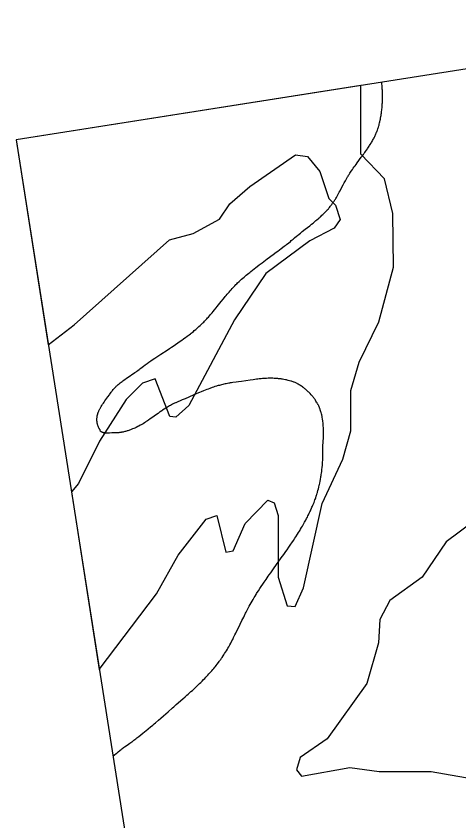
# Model space of a CAD drawing. Extents: x 646142 to 649934, y 5874075 to 5876351.
# Drawn here: x 649328.7 to 649358.1, y 5875650 to 5875703.2 of the extents above; entities that cross this region are included whole.
import ezdxf

# ---------------------------------------------------------------- set-up
doc = ezdxf.new("R2010")
doc.units = 0
doc.layers.add('Niveau 63', color=7, linetype='Continuous')

msp = doc.modelspace()

# ---------------------------------------------------------------- linework, layer by layer
at = {"layer": 'Niveau 63'}
for p, q in [((649353.688, 5875690.176), (649353.143, 5875692.48)), ((649342.895, 5875690.827), (649344.214, 5875691.966)), ((649349.442, 5875691.168), (649349.895, 5875690.734)), ((649342.205, 5875689.807), (649342.895, 5875690.827)), ((649349.895, 5875690.734), (649350.208, 5875689.771)), ((649350.208, 5875689.771), (649349.812, 5875689.202)), ((649349.812, 5875689.202), (649348.18, 5875688.378)), ((649348.18, 5875688.378), (649345.283, 5875686.202)), ((649345.283, 5875686.202), (649343.194, 5875683.14)), ((649343.194, 5875683.14), (649340.176, 5875677.482)), ((649351.448, 5875680.349), (649352.751, 5875683.004)), ((649330.866, 5875681.496), (649332.577, 5875682.806)), ((649337.937, 5875679.235), (649337.112, 5875678.944)), ((649338.917, 5875676.737), (649337.937, 5875679.235)), ((649337.112, 5875678.944), (649336.027, 5875677.862)), ((649336.027, 5875677.862), (649334.253, 5875675.113)), ((649340.176, 5875677.482), (649339.308, 5875676.698)), ((649339.308, 5875676.698), (649338.917, 5875676.737)), ((649350.373, 5875673.924), (649350.91, 5875675.79)), ((649334.253, 5875675.113), (649332.872, 5875672.304)), ((649349.012, 5875670.996), (649350.373, 5875673.924)), ((649332.872, 5875672.304), (649332.396, 5875671.771)), ((649332.396, 5875671.771), (649334.248, 5875660)), ((649345.826, 5875671.042), (649346.101, 5875670.194)), ((649347.764, 5875665.415), (649349.012, 5875670.996)), ((649341.321, 5875669.948), (649342.03, 5875670.202)), ((649342.03, 5875670.202), (649342.617, 5875667.763)), ((649346.101, 5875670.194), (649346.094, 5875666.124)), ((649339.468, 5875667.572), (649341.321, 5875669.948)), ((649343.107, 5875667.861), (649343.916, 5875669.668)), ((649357.225, 5875668.462), (649355.629, 5875666.126)), ((649338.028, 5875665.017), (649339.468, 5875667.572)), ((649342.617, 5875667.763), (649343.107, 5875667.861)), ((649346.094, 5875666.124), (649346.698, 5875664.214)), ((649334.248, 5875660), (649338.028, 5875665.017)), ((649352.832, 5875663.317), (649352.732, 5875661.762))]:
    msp.add_line(p, q, dxfattribs=at)
msp.add_lwpolyline([(649366.035, 5875457.962), (649682.147, 5875507.696), (649644.846, 5875744.78), (649328.735, 5875695.046)], close=True, dxfattribs=at)
for points in [[(649351.572, 5875698.639), (649328.735, 5875695.046), (649330.866, 5875681.496)], [(649332.396, 5875671.771), (649334.248, 5875660), (649338.028, 5875665.017), (649339.468, 5875667.572), (649341.321, 5875669.948), (649342.03, 5875670.202), (649342.617, 5875667.763), (649343.107, 5875667.861), (649343.916, 5875669.668), (649345.413, 5875671.22), (649345.826, 5875671.042), (649346.101, 5875670.194), (649346.094, 5875666.124), (649346.698, 5875664.214), (649347.21, 5875664.174), (649347.764, 5875665.415), (649349.012, 5875670.996), (649350.373, 5875673.924), (649350.91, 5875675.79), (649350.914, 5875678.463), (649351.448, 5875680.349), (649352.751, 5875683.004), (649353.721, 5875686.618), (649353.688, 5875690.176), (649353.143, 5875692.48), (649351.573, 5875694.095), (649351.572, 5875698.639), (649328.735, 5875695.046), (649330.866, 5875681.496), (649332.577, 5875682.806), (649338.898, 5875688.437), (649340.474, 5875688.846), (649342.205, 5875689.807), (649342.895, 5875690.827), (649344.214, 5875691.966), (649347.245, 5875694.062), (649348.033, 5875693.943), (649348.856, 5875692.959), (649349.442, 5875691.168), (649349.895, 5875690.734), (649350.208, 5875689.771), (649349.812, 5875689.202), (649348.18, 5875688.378), (649345.283, 5875686.202), (649343.194, 5875683.14), (649340.176, 5875677.482), (649339.308, 5875676.698), (649338.917, 5875676.737), (649337.937, 5875679.235), (649337.112, 5875678.944), (649336.027, 5875677.862), (649334.253, 5875675.113), (649332.872, 5875672.304), (649332.396, 5875671.771)], [(649335.15, 5875654.268), (649335.36, 5875654.444), (649335.419, 5875654.493), (649335.498, 5875654.558), (649335.597, 5875654.639), (649335.637, 5875654.67), (649335.697, 5875654.717), (649335.738, 5875654.749), (649335.798, 5875654.795), (649335.86, 5875654.84), (649335.922, 5875654.884), (649336.088, 5875655), (649336.17, 5875655.059), (649336.273, 5875655.133), (649336.396, 5875655.223), (649336.436, 5875655.253), (649336.538, 5875655.329), (649336.659, 5875655.421), (649336.74, 5875655.482), (649336.86, 5875655.575), (649337, 5875655.684), (649337.138, 5875655.794), (649337.237, 5875655.873), (649337.355, 5875655.969), (649337.453, 5875656.049), (649337.492, 5875656.081), (649337.648, 5875656.21), (649337.784, 5875656.324), (649337.88, 5875656.406), (649337.977, 5875656.488), (649338.169, 5875656.653), (649338.322, 5875656.785), (649338.493, 5875656.935), (649338.798, 5875657.203), (649339.1, 5875657.472), (649339.176, 5875657.539), (649339.348, 5875657.69), (649339.786, 5875658.073), (649339.938, 5875658.207), (649340.051, 5875658.308), (649340.127, 5875658.375), (649340.203, 5875658.442), (649340.315, 5875658.544), (649340.409, 5875658.629), (649340.502, 5875658.714), (649340.577, 5875658.783), (649340.669, 5875658.869), (649340.779, 5875658.973), (649340.889, 5875659.079), (649340.961, 5875659.149), (649341.051, 5875659.238), (649341.158, 5875659.345), (649341.229, 5875659.418), (649341.299, 5875659.49), (649341.369, 5875659.564), (649341.438, 5875659.637), (649341.506, 5875659.712), (649341.574, 5875659.787), (649341.659, 5875659.882), (649341.692, 5875659.92), (649341.758, 5875659.997), (649341.824, 5875660.074), (649341.888, 5875660.152), (649341.937, 5875660.212), (649341.984, 5875660.271), (649342.063, 5875660.371), (649342.14, 5875660.473), (649342.186, 5875660.534), (649342.216, 5875660.575), (649342.29, 5875660.679), (649342.348, 5875660.762), (649342.377, 5875660.804), (649342.447, 5875660.91), (649342.489, 5875660.973), (649342.543, 5875661.059), (649342.597, 5875661.145), (649342.662, 5875661.253), (649342.727, 5875661.361), (649342.765, 5875661.427), (649342.815, 5875661.514), (649342.889, 5875661.647), (649342.95, 5875661.757), (649342.974, 5875661.802), (649343.033, 5875661.913), (649343.08, 5875662.003), (649343.138, 5875662.115), (649343.23, 5875662.295), (649343.286, 5875662.408), (649343.387, 5875662.612), (649343.465, 5875662.771), (649343.697, 5875663.248), (649343.809, 5875663.475), (649343.865, 5875663.588), (649343.933, 5875663.724), (649343.967, 5875663.791), (649344.036, 5875663.926), (649344.107, 5875664.06), (649344.179, 5875664.194), (649344.24, 5875664.306), (649344.302, 5875664.416), (649344.365, 5875664.526), (649344.429, 5875664.636), (649344.507, 5875664.767), (649344.56, 5875664.854), (649344.627, 5875664.962), (649344.667, 5875665.027), (649344.708, 5875665.092), (649344.79, 5875665.221), (649344.888, 5875665.371), (649344.972, 5875665.499), (649345.071, 5875665.648), (649345.172, 5875665.796), (649345.288, 5875665.965), (649345.361, 5875666.07), (649345.435, 5875666.175), (649345.508, 5875666.28), (649345.597, 5875666.406), (649345.791, 5875666.678), (649346.3, 5875667.387), (649346.464, 5875667.617), (649346.597, 5875667.806), (649346.686, 5875667.932), (649346.803, 5875668.1), (649346.933, 5875668.291), (649347.004, 5875668.397), (649347.104, 5875668.546), (649347.202, 5875668.695), (649347.258, 5875668.78), (649347.367, 5875668.952), (649347.448, 5875669.082), (649347.502, 5875669.169), (649347.542, 5875669.234), (649347.581, 5875669.299), (649347.646, 5875669.409), (649347.697, 5875669.496), (649347.748, 5875669.584), (649347.798, 5875669.673), (649347.847, 5875669.761), (649347.92, 5875669.895), (649347.979, 5875670.007), (649348.026, 5875670.097), (649348.061, 5875670.165), (649348.095, 5875670.233), (649348.151, 5875670.346), (649348.195, 5875670.438), (649348.227, 5875670.507), (649348.259, 5875670.576), (649348.311, 5875670.691), (649348.331, 5875670.738), (649348.361, 5875670.808), (649348.391, 5875670.878), (649348.429, 5875670.972), (649348.448, 5875671.019), (649348.467, 5875671.066), (649348.495, 5875671.137), (649348.531, 5875671.233), (649348.557, 5875671.304), (649348.583, 5875671.376), (649348.616, 5875671.473), (649348.641, 5875671.546), (649348.657, 5875671.594), (649348.68, 5875671.668), (649348.695, 5875671.717), (649348.702, 5875671.743), (649348.731, 5875671.85), (649348.757, 5875671.957), (649348.783, 5875672.064), (649348.814, 5875672.198), (649348.826, 5875672.251), (649348.843, 5875672.331), (649348.871, 5875672.464), (649348.891, 5875672.57), (649348.901, 5875672.623), (649348.915, 5875672.702), (649348.929, 5875672.781), (649348.938, 5875672.834), (649348.95, 5875672.913), (649348.962, 5875672.992), (649348.977, 5875673.097), (649348.987, 5875673.176), (649348.996, 5875673.255), (649349.008, 5875673.359), (649349.015, 5875673.438), (649349.02, 5875673.49), (649349.027, 5875673.568), (649349.031, 5875673.62), (649349.034, 5875673.672), (649349.039, 5875673.75), (649349.043, 5875673.828), (649349.046, 5875673.905), (649349.049, 5875673.983), (649349.051, 5875674.086), (649349.051, 5875674.112), (649349.05, 5875674.119), (649349.049, 5875674.145), (649349.049, 5875674.196), (649349.05, 5875674.299), (649349.052, 5875674.402), (649349.054, 5875674.48), (649349.058, 5875674.609), (649349.062, 5875674.712), (649349.079, 5875675.126), (649349.085, 5875675.281), (649349.089, 5875675.411), (649349.091, 5875675.514), (649349.092, 5875675.591), (649349.093, 5875675.668), (649349.093, 5875675.746), (649349.093, 5875675.797), (649349.091, 5875675.9), (649349.089, 5875675.951), (649349.086, 5875676.027), (649349.083, 5875676.104), (649349.076, 5875676.206), (649349.07, 5875676.282), (649349.065, 5875676.333), (649349.057, 5875676.408), (649349.047, 5875676.484), (649349.04, 5875676.534), (649349.032, 5875676.585), (649349.015, 5875676.685), (649349, 5875676.759), (649348.99, 5875676.809), (649348.978, 5875676.859), (649348.96, 5875676.933), (649348.939, 5875677.007), (649348.925, 5875677.056), (649348.901, 5875677.129), (649348.885, 5875677.178), (649348.876, 5875677.202), (649348.867, 5875677.226), (649348.849, 5875677.274), (649348.839, 5875677.298), (649348.82, 5875677.347), (649348.799, 5875677.395), (649348.777, 5875677.442), (649348.755, 5875677.49), (649348.731, 5875677.537), (649348.719, 5875677.561), (649348.706, 5875677.584), (649348.68, 5875677.631), (649348.667, 5875677.655), (649348.64, 5875677.702), (649348.597, 5875677.772), (649348.567, 5875677.818), (649348.536, 5875677.864), (649348.503, 5875677.91), (649348.487, 5875677.933), (649348.453, 5875677.978), (649348.417, 5875678.023), (649348.381, 5875678.069), (649348.343, 5875678.113), (649348.341, 5875678.124), (649348.278, 5875678.191), (649348.213, 5875678.258), (649348.17, 5875678.303), (649348.126, 5875678.347), (649348.082, 5875678.39), (649348.038, 5875678.431), (649347.993, 5875678.472), (649347.971, 5875678.491), (649347.927, 5875678.53), (649347.904, 5875678.549), (649347.859, 5875678.586), (649347.836, 5875678.604), (649347.814, 5875678.622), (649347.768, 5875678.657), (649347.746, 5875678.673), (649347.7, 5875678.706), (649347.631, 5875678.754), (649347.585, 5875678.784), (649347.539, 5875678.814), (649347.492, 5875678.842), (649347.422, 5875678.882), (649347.375, 5875678.908), (649347.352, 5875678.92), (649347.304, 5875678.944), (649347.257, 5875678.968), (649347.21, 5875678.99), (649347.162, 5875679.011), (649347.138, 5875679.022), (649347.084, 5875679.041), (649347.03, 5875679.059), (649346.976, 5875679.076), (649346.922, 5875679.092), (649346.841, 5875679.116), (649346.76, 5875679.137), (649346.68, 5875679.157), (649346.653, 5875679.163), (649346.574, 5875679.18), (649346.467, 5875679.201), (649346.388, 5875679.214), (649346.335, 5875679.223), (649346.283, 5875679.23), (649346.204, 5875679.24), (649346.126, 5875679.249), (649346.073, 5875679.254), (649346.021, 5875679.259), (649345.969, 5875679.263), (649345.917, 5875679.266), (649345.839, 5875679.27), (649345.736, 5875679.274), (649345.633, 5875679.275), (649345.53, 5875679.275), (649345.428, 5875679.273), (649345.325, 5875679.269), (649345.223, 5875679.264), (649345.121, 5875679.257), (649345.045, 5875679.251), (649344.969, 5875679.245), (649344.918, 5875679.24), (649344.843, 5875679.232), (649344.741, 5875679.221), (649344.666, 5875679.212), (649344.54, 5875679.197), (649344.439, 5875679.183), (649344.238, 5875679.155), (649343.66, 5875679.069), (649343.459, 5875679.04), (649343.308, 5875679.02), (649343.097, 5875678.994), (649342.997, 5875678.98), (649342.921, 5875678.969), (649342.871, 5875678.96), (649342.821, 5875678.952), (649342.746, 5875678.938), (649342.646, 5875678.918), (649342.572, 5875678.902), (649342.497, 5875678.885), (649342.423, 5875678.867), (649342.349, 5875678.849), (649342.275, 5875678.829), (649342.201, 5875678.809), (649342.128, 5875678.788), (649342.055, 5875678.766), (649342.006, 5875678.752), (649341.909, 5875678.721), (649341.812, 5875678.69), (649341.716, 5875678.657), (649341.573, 5875678.606), (649341.453, 5875678.563), (649341.358, 5875678.526), (649341.264, 5875678.49), (649341.145, 5875678.443), (649341.004, 5875678.385), (649340.887, 5875678.336), (649340.816, 5875678.307), (649340.629, 5875678.226), (649340.465, 5875678.155), (649339.929, 5875677.92), (649339.742, 5875677.839), (649339.555, 5875677.759), (649339.484, 5875677.729), (649339.367, 5875677.68), (649339.32, 5875677.661), (649339.297, 5875677.65), (649339.227, 5875677.619), (649339.181, 5875677.597), (649339.136, 5875677.575), (649339.09, 5875677.552), (649339.023, 5875677.517), (649338.955, 5875677.481), (649338.889, 5875677.444), (649338.823, 5875677.405), (649338.757, 5875677.366), (649338.67, 5875677.313), (649338.584, 5875677.258), (649338.541, 5875677.23), (649338.434, 5875677.16), (649338.391, 5875677.131), (649338.285, 5875677.058), (649338.243, 5875677.029), (649338.138, 5875676.955), (649338.033, 5875676.881), (649337.719, 5875676.656), (649337.613, 5875676.582), (649337.508, 5875676.509), (649337.444, 5875676.465), (649337.359, 5875676.408), (649337.316, 5875676.38), (649337.23, 5875676.324), (649337.144, 5875676.27), (649337.121, 5875676.257), (649337.098, 5875676.243), (649337.027, 5875676.203), (649336.956, 5875676.163), (649336.861, 5875676.113), (649336.79, 5875676.076), (649336.695, 5875676.028), (649336.647, 5875676.005), (649336.599, 5875675.983), (649336.527, 5875675.951), (649336.455, 5875675.92), (649336.358, 5875675.881), (649336.309, 5875675.862), (649336.236, 5875675.836), (649336.212, 5875675.827), (649336.139, 5875675.803), (649336.09, 5875675.788), (649336.04, 5875675.773), (649335.991, 5875675.76), (649335.942, 5875675.747), (649335.867, 5875675.729), (649335.818, 5875675.718), (649335.768, 5875675.709), (649335.718, 5875675.7), (649335.693, 5875675.696), (649335.642, 5875675.688), (649335.592, 5875675.682), (649335.541, 5875675.676), (649335.516, 5875675.674), (649335.465, 5875675.67), (649335.414, 5875675.667), (649335.338, 5875675.665), (649335.286, 5875675.665), (649335.209, 5875675.666), (649335.159, 5875675.665), (649335.083, 5875675.661), (649334.932, 5875675.652), (649334.881, 5875675.65), (649334.831, 5875675.648), (649334.781, 5875675.647), (649334.73, 5875675.648), (649334.705, 5875675.649), (649334.68, 5875675.651), (649334.656, 5875675.653), (649334.631, 5875675.655), (649334.606, 5875675.659), (649334.581, 5875675.662), (649334.557, 5875675.667), (649334.532, 5875675.672), (649334.508, 5875675.679), (649334.483, 5875675.685), (649334.459, 5875675.693), (649334.435, 5875675.702), (649334.41, 5875675.712), (649334.386, 5875675.722), (649334.363, 5875675.734), (649334.339, 5875675.747), (649334.315, 5875675.761), (649334.298, 5875675.867), (649334.282, 5875675.891), (649334.267, 5875675.914), (649334.252, 5875675.937), (649334.238, 5875675.961), (649334.225, 5875675.984), (649334.212, 5875676.008), (649334.2, 5875676.032), (649334.189, 5875676.056), (649334.178, 5875676.08), (649334.168, 5875676.104), (649334.15, 5875676.153), (649334.142, 5875676.177), (649334.127, 5875676.226), (649334.121, 5875676.251), (649334.115, 5875676.276), (649334.11, 5875676.301), (649334.101, 5875676.351), (649334.098, 5875676.376), (649334.095, 5875676.401), (649334.09, 5875676.452), (649334.088, 5875676.503), (649334.088, 5875676.528), (649334.088, 5875676.58), (649334.09, 5875676.606), (649334.091, 5875676.632), (649334.096, 5875676.683), (649334.102, 5875676.733), (649334.106, 5875676.758), (649334.111, 5875676.783), (649334.115, 5875676.808), (649334.121, 5875676.832), (649334.133, 5875676.881), (649334.139, 5875676.906), (649334.146, 5875676.93), (649334.153, 5875676.954), (649334.169, 5875677.002), (649334.178, 5875677.026), (649334.187, 5875677.049), (649334.205, 5875677.096), (649334.215, 5875677.12), (649334.236, 5875677.166), (649334.258, 5875677.213), (649334.281, 5875677.259), (649334.293, 5875677.281), (649334.317, 5875677.327), (649334.343, 5875677.372), (649334.37, 5875677.417), (649334.411, 5875677.484), (649334.44, 5875677.528), (649334.469, 5875677.573), (649334.514, 5875677.639), (649334.56, 5875677.704), (649334.623, 5875677.791), (649334.687, 5875677.878), (649334.817, 5875678.052), (649334.913, 5875678.182), (649334.944, 5875678.226), (649334.99, 5875678.292), (649335.035, 5875678.358), (649335.066, 5875678.4), (649335.097, 5875678.442), (649335.113, 5875678.463), (649335.161, 5875678.523), (649335.195, 5875678.562), (649335.229, 5875678.601), (649335.246, 5875678.62), (649335.299, 5875678.675), (649335.335, 5875678.712), (649335.371, 5875678.747), (649335.408, 5875678.782), (649335.445, 5875678.816), (649335.502, 5875678.867), (649335.56, 5875678.916), (649335.6, 5875678.948), (649335.639, 5875678.979), (649335.699, 5875679.026), (649335.76, 5875679.071), (649335.801, 5875679.102), (649335.863, 5875679.146), (649335.967, 5875679.219), (649336.03, 5875679.262), (649336.114, 5875679.319), (649336.347, 5875679.475), (649336.41, 5875679.518), (649336.515, 5875679.59), (649336.598, 5875679.648), (649336.681, 5875679.707), (649336.742, 5875679.753), (649336.802, 5875679.799), (649336.882, 5875679.862), (649336.942, 5875679.909), (649337.002, 5875679.955), (649337.083, 5875680.016), (649337.165, 5875680.077), (649337.287, 5875680.167), (649337.411, 5875680.255), (649337.536, 5875680.343), (649337.661, 5875680.43), (649337.807, 5875680.53), (649337.934, 5875680.615), (649338.06, 5875680.7), (649338.315, 5875680.867), (649338.74, 5875681.145), (649338.889, 5875681.243), (649339.037, 5875681.341), (649339.206, 5875681.453), (649339.29, 5875681.51), (649339.458, 5875681.624), (649339.604, 5875681.725), (649339.708, 5875681.797), (649339.832, 5875681.886), (649339.914, 5875681.945), (649339.955, 5875681.975), (649340.077, 5875682.066), (649340.199, 5875682.158), (649340.279, 5875682.22), (649340.339, 5875682.267), (649340.399, 5875682.315), (649340.478, 5875682.379), (649340.536, 5875682.427), (649340.634, 5875682.509), (649340.692, 5875682.558), (649340.73, 5875682.592), (649340.845, 5875682.693), (649340.92, 5875682.762), (649340.958, 5875682.797), (649341.014, 5875682.849), (649341.069, 5875682.902), (649341.105, 5875682.938), (649341.159, 5875682.991), (649341.212, 5875683.045), (649341.265, 5875683.099), (649341.317, 5875683.154), (649341.369, 5875683.21), (649341.42, 5875683.265), (649341.471, 5875683.322), (649341.554, 5875683.416), (649341.621, 5875683.492), (649341.653, 5875683.531), (649341.719, 5875683.607), (649341.783, 5875683.685), (649341.88, 5875683.802), (649341.991, 5875683.939), (649342.055, 5875684.017), (649342.323, 5875684.353), (649342.465, 5875684.53), (649342.593, 5875684.686), (649342.641, 5875684.745), (649342.722, 5875684.841), (649342.754, 5875684.88), (649342.837, 5875684.976), (649342.92, 5875685.07), (649342.97, 5875685.127), (649343.055, 5875685.22), (649343.107, 5875685.276), (649343.176, 5875685.349), (649343.229, 5875685.403), (649343.3, 5875685.475), (649343.355, 5875685.528), (649343.409, 5875685.582), (649343.501, 5875685.669), (649343.576, 5875685.738), (649343.631, 5875685.79), (649343.669, 5875685.824), (649343.763, 5875685.908), (649343.839, 5875685.975), (649343.916, 5875686.042), (649343.974, 5875686.091), (649344.07, 5875686.172), (649344.148, 5875686.237), (649344.207, 5875686.285), (649344.286, 5875686.349), (649344.384, 5875686.428), (649344.503, 5875686.522), (649344.603, 5875686.6), (649344.703, 5875686.677), (649344.844, 5875686.784), (649345.026, 5875686.921), (649345.148, 5875687.012), (649345.371, 5875687.177), (649345.759, 5875687.462), (649345.963, 5875687.612), (649346.064, 5875687.687), (649346.287, 5875687.854), (649346.489, 5875688.007), (649346.629, 5875688.115), (649346.669, 5875688.146), (649346.768, 5875688.224), (649346.907, 5875688.335), (649346.965, 5875688.382), (649347.083, 5875688.479), (649347.18, 5875688.56), (649347.315, 5875688.675), (649347.373, 5875688.723), (649347.49, 5875688.82), (649347.569, 5875688.884), (649347.687, 5875688.979), (649347.886, 5875689.136), (649348.185, 5875689.371), (649348.304, 5875689.466), (649348.402, 5875689.545), (649348.52, 5875689.641), (649348.598, 5875689.706), (649348.656, 5875689.755), (649348.733, 5875689.821), (649348.808, 5875689.888), (649348.865, 5875689.939), (649348.902, 5875689.973), (649348.94, 5875690.007), (649348.995, 5875690.059), (649349.05, 5875690.111), (649349.086, 5875690.146), (649349.122, 5875690.182), (649349.158, 5875690.218), (649349.211, 5875690.272), (649349.264, 5875690.327), (649349.299, 5875690.365), (649349.333, 5875690.402), (649349.367, 5875690.44), (649349.417, 5875690.497), (649349.451, 5875690.536), (649349.483, 5875690.575), (649349.532, 5875690.635), (649349.564, 5875690.675), (649349.611, 5875690.736), (649349.641, 5875690.776), (649349.671, 5875690.817), (649349.701, 5875690.858), (649349.729, 5875690.899), (649349.758, 5875690.941), (649349.8, 5875691.004), (649349.854, 5875691.089), (649349.881, 5875691.131), (649349.907, 5875691.174), (649349.946, 5875691.239), (649349.972, 5875691.282), (649350.022, 5875691.369), (649350.096, 5875691.501), (649350.144, 5875691.589), (649350.192, 5875691.678), (649350.275, 5875691.833), (649350.403, 5875692.078), (649350.474, 5875692.212), (649350.51, 5875692.278), (649350.547, 5875692.344), (649350.571, 5875692.388), (649350.62, 5875692.476), (649350.671, 5875692.563), (649350.696, 5875692.606), (649350.722, 5875692.65), (649350.762, 5875692.715), (649350.789, 5875692.758), (649350.816, 5875692.8), (649350.843, 5875692.843), (649350.885, 5875692.906), (649350.927, 5875692.97), (649350.955, 5875693.012), (649351.013, 5875693.095), (649351.071, 5875693.178), (649351.13, 5875693.261), (649351.19, 5875693.343), (649351.25, 5875693.425), (649351.325, 5875693.528), (649351.599, 5875693.895), (649351.674, 5875693.997), (649351.734, 5875694.079), (649351.794, 5875694.161), (649351.839, 5875694.223), (649351.883, 5875694.285), (649351.941, 5875694.368), (649351.999, 5875694.451), (649352.027, 5875694.493), (649352.083, 5875694.578), (649352.125, 5875694.641), (649352.152, 5875694.684), (649352.193, 5875694.748), (649352.246, 5875694.835), (649352.272, 5875694.878), (649352.31, 5875694.943), (649352.347, 5875695.01), (649352.384, 5875695.076), (649352.408, 5875695.121), (649352.443, 5875695.188), (649352.466, 5875695.234), (649352.488, 5875695.279), (649352.521, 5875695.348), (649352.543, 5875695.394), (649352.564, 5875695.441), (649352.584, 5875695.488), (649352.614, 5875695.559), (649352.623, 5875695.582), (649352.651, 5875695.654), (649352.669, 5875695.703), (649352.695, 5875695.775), (649352.72, 5875695.849), (649352.735, 5875695.899), (649352.758, 5875695.974), (649352.772, 5875696.025), (649352.791, 5875696.1), (649352.81, 5875696.174), (649352.828, 5875696.249), (649352.849, 5875696.348), (649352.865, 5875696.422), (649352.879, 5875696.497), (649352.897, 5875696.597), (649352.91, 5875696.672), (649352.921, 5875696.747), (649352.932, 5875696.822), (649352.945, 5875696.922), (649352.957, 5875697.022), (649352.962, 5875697.072), (649352.972, 5875697.172), (649352.978, 5875697.248), (649352.985, 5875697.348), (649352.99, 5875697.424), (649352.994, 5875697.499), (649352.998, 5875697.6), (649353, 5875697.676), (649353.002, 5875697.752), (649353.003, 5875697.802), (649353.003, 5875697.929), (649353.003, 5875697.979), (649353.002, 5875698.03), (649353, 5875698.156), (649352.996, 5875698.283), (649352.994, 5875698.334), (649352.99, 5875698.41), (649352.985, 5875698.512), (649352.982, 5875698.562), (649352.976, 5875698.639), (649352.968, 5875698.74), (649352.958, 5875698.841), (649352.956, 5875698.857)], [(649353.143, 5875692.48), (649351.573, 5875694.095), (649351.572, 5875698.639)], [(649344.214, 5875691.966), (649347.245, 5875694.062), (649348.033, 5875693.943)], [(649348.033, 5875693.943), (649348.856, 5875692.959), (649349.442, 5875691.168)], [(649352.751, 5875683.004), (649353.721, 5875686.618), (649353.688, 5875690.176)], [(649332.577, 5875682.806), (649338.898, 5875688.437), (649340.474, 5875688.846), (649342.205, 5875689.807)], [(649350.91, 5875675.79), (649350.914, 5875678.463), (649351.448, 5875680.349)], [(649343.916, 5875669.668), (649345.413, 5875671.22), (649345.826, 5875671.042)], [(649360.317, 5875670.305), (649359.02, 5875669.797), (649357.225, 5875668.462)], [(649359.02, 5875669.797), (649357.225, 5875668.462), (649355.629, 5875666.126), (649353.484, 5875664.574), (649352.832, 5875663.317), (649352.732, 5875661.762), (649351.958, 5875659.09), (649349.337, 5875655.418), (649347.547, 5875654.184), (649347.309, 5875653.378), (649347.641, 5875652.944), (649350.849, 5875653.53), (649352.793, 5875653.269), (649356.236, 5875653.264), (649359.38, 5875652.706)], [(649355.629, 5875666.126), (649353.484, 5875664.574), (649352.832, 5875663.317)], [(649346.698, 5875664.214), (649347.21, 5875664.174), (649347.764, 5875665.415)], [(649352.732, 5875661.762), (649351.958, 5875659.09), (649349.337, 5875655.418)], [(649349.337, 5875655.418), (649347.547, 5875654.184), (649347.309, 5875653.378), (649347.641, 5875652.944), (649350.849, 5875653.53)], [(649350.849, 5875653.53), (649352.793, 5875653.269), (649356.236, 5875653.264), (649359.38, 5875652.706)]]:
    msp.add_lwpolyline(points, dxfattribs=at)

doc.saveas('drawing.dxf')
